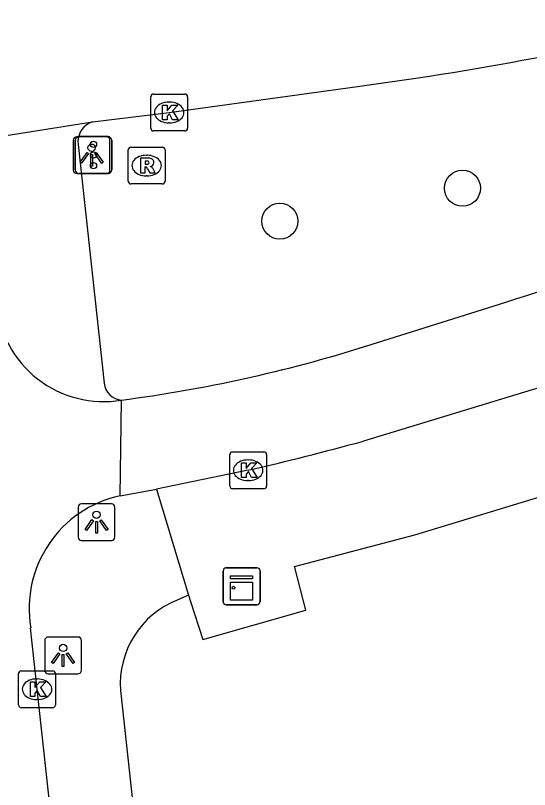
# Model space of a CAD drawing. Extents: x 161243 to 161752, y 384138 to 384885.
# Drawn here: x 161316.25 to 161330.22, y 384831.81 to 384852.81 of the extents above; entities that cross this region are included whole.
import ezdxf

# ---------------------------------------------------------------- set-up
doc = ezdxf.new("R2010")
doc.units = 0
for name, color, linetype in [('IMGEO_Boom', 7, 'Continuous'), ('IMGEO_Fietspad_gesloten', 7, 'Continuous'), ('IMGEO_Kast', 7, 'Continuous'), ('IMGEO_Kolk', 7, 'Continuous'), ('IMGEO_Lichtpunt', 7, 'Continuous'), ('IMGEO_Rijbaan_regionaal_gesloten', 7, 'Continuous'), ('IMGEO_Rioolput', 7, 'Continuous'), ('IMGEO_Verkeersregelinstallatiepaal', 7, 'Continuous'), ('IMGEO_Voetpad_open', 7, 'Continuous')]:
    doc.layers.add(name, color=color, linetype=linetype)

msp = doc.modelspace()

# ---------------------------------------------------------------- linework, layer by layer
at = {"layer": 'IMGEO_Boom'}
for centre in [(161328.395, 384848.124), (161323.437, 384847.232)]:
    msp.add_circle(centre, 0.489, dxfattribs=at)
at = {"layer": 'IMGEO_Fietspad_gesloten'}
for points in [[(161329.568, 384845.025), (161325.763, 384843.835)], [(161335.498, 384844.238), (161325.711, 384841.265)], [(161319.094, 384839.78), (161319.136, 384842.377)], [(161322.576, 384840.473), (161320.089, 384839.962)], [(161319.094, 384839.78), (161320.089, 384839.962)], [(161318.811, 384816.901), (161318.532, 384819.141), (161316.841, 384834.531), (161316.667, 384836.202)]]:
    msp.add_lwpolyline(points, dxfattribs=at)
for centre, radius, start, end in [((161405.235, 384610.443), 246.484, 105.56168, 107.87757), ((161318.65, 384845.265), 2.928, 184.9315, 279.545), ((161314.1, 384881.058), 39.007, 277.4182, 287.3976), ((161302.022, 384928.435), 90.332, 283.15254, 285.20359), ((161319.76, 384836.716), 3.135, 102.2587, 189.4423)]:
    msp.add_arc(centre, radius, start, end, dxfattribs=at)
at = {"layer": 'IMGEO_Kast'}
for p, q in [((161321.897, 384836.898), (161321.897, 384837.739)), ((161321.897, 384837.739), (161321.897, 384836.898)), ((161321.972, 384837.823), (161322.813, 384837.823)), ((161322.813, 384837.823), (161321.972, 384837.823)), ((161322.897, 384837.748), (161322.897, 384836.907)), ((161322.897, 384836.907), (161322.897, 384837.748)), ((161322.822, 384836.823), (161321.981, 384836.823)), ((161321.981, 384836.823), (161322.822, 384836.823))]:
    msp.add_line(p, q, dxfattribs=at)
for points in [[(161322.092, 384837.613), (161322.692, 384837.613), (161322.692, 384837.528), (161322.092, 384837.528), (161322.092, 384837.613)], [(161322.092, 384837.438), (161322.692, 384837.438), (161322.692, 384836.949), (161322.092, 384836.949), (161322.092, 384837.438)]]:
    msp.add_lwpolyline(points, dxfattribs=at)
msp.add_circle((161322.176, 384837.287), 0.0377, dxfattribs=at)
for centre, start, end in [((161321.975, 384837.745), 92.4484, 184.2845), ((161321.975, 384837.745), 92.4484, 184.2845), ((161322.819, 384837.745), 2.4484, 94.2845), ((161322.819, 384837.745), 2.4484, 94.2845), ((161321.975, 384836.901), 182.4484, 274.2845), ((161321.975, 384836.901), 182.4484, 274.2845), ((161322.819, 384836.901), 272.4484, 4.2845), ((161322.819, 384836.901), 272.4484, 4.2845)]:
    msp.add_arc(centre, 0.0779, start, end, dxfattribs=at)
at = {"layer": 'IMGEO_Kolk'}
for p, q in [((161320.004, 384850.68), (161320.856, 384850.68)), ((161319.929, 384849.754), (161319.929, 384850.606)), ((161320.93, 384850.606), (161320.93, 384849.754)), ((161320.417, 384850.46), (161320.442, 384850.46)), ((161320.44, 384849.9), (161320.415, 384849.9)), ((161320.856, 384849.68), (161320.004, 384849.68)), ((161322.075, 384840.047), (161322.075, 384840.899)), ((161322.15, 384840.973), (161323.002, 384840.973)), ((161323.076, 384840.899), (161323.076, 384840.047)), ((161322.563, 384840.753), (161322.588, 384840.753)), ((161322.586, 384840.193), (161322.561, 384840.193)), ((161323.002, 384839.973), (161322.15, 384839.973)), ((161316.34, 384834.105), (161316.34, 384834.957)), ((161316.415, 384835.031), (161317.267, 384835.031)), ((161317.341, 384834.957), (161317.341, 384834.105)), ((161316.828, 384834.811), (161316.853, 384834.811)), ((161316.851, 384834.251), (161316.826, 384834.251)), ((161317.267, 384834.031), (161316.415, 384834.031))]:
    msp.add_line(p, q, dxfattribs=at)
for points in [[(161320.004, 384850.68), (161320.856, 384850.68)], [(161319.929, 384849.754), (161319.929, 384850.606)], [(161320.93, 384850.606), (161320.93, 384849.754)], [(161320.25, 384850.38), (161320.373, 384850.38), (161320.373, 384850.229), (161320.503, 384850.38), (161320.667, 384850.38), (161320.521, 384850.229), (161320.674, 384849.98), (161320.522, 384849.98), (161320.437, 384850.144), (161320.373, 384850.077), (161320.373, 384849.98), (161320.25, 384849.98), (161320.25, 384850.38)], [(161320.856, 384849.68), (161320.004, 384849.68)], [(161322.075, 384840.047), (161322.075, 384840.899)], [(161322.15, 384840.973), (161323.002, 384840.973)], [(161323.076, 384840.899), (161323.076, 384840.047)], [(161322.396, 384840.673), (161322.519, 384840.673), (161322.519, 384840.522), (161322.649, 384840.673), (161322.813, 384840.673), (161322.667, 384840.522), (161322.82, 384840.273), (161322.668, 384840.273), (161322.583, 384840.437), (161322.519, 384840.37), (161322.519, 384840.273), (161322.396, 384840.273), (161322.396, 384840.673)], [(161323.002, 384839.973), (161322.15, 384839.973)], [(161316.34, 384834.105), (161316.34, 384834.957)], [(161316.415, 384835.031), (161317.267, 384835.031)], [(161317.341, 384834.957), (161317.341, 384834.105)], [(161316.661, 384834.731), (161316.784, 384834.731), (161316.784, 384834.58), (161316.914, 384834.731), (161317.078, 384834.731), (161316.932, 384834.58), (161317.085, 384834.331), (161316.933, 384834.331), (161316.848, 384834.495), (161316.784, 384834.428), (161316.784, 384834.331), (161316.661, 384834.331), (161316.661, 384834.731)], [(161317.267, 384834.031), (161316.415, 384834.031)]]:
    msp.add_lwpolyline(points, dxfattribs=at)
for centre, start, end in [((161320.006, 384850.604), 91.552, 178.448), ((161320.006, 384850.604), 91.552, 178.448), ((161320.854, 384850.604), 1.552, 88.448), ((161320.854, 384850.604), 1.552, 88.448), ((161320.006, 384849.756), 181.552, 268.448), ((161320.006, 384849.756), 181.552, 268.448), ((161320.854, 384849.756), 271.552, 358.448), ((161320.854, 384849.756), 271.552, 358.448), ((161322.152, 384840.897), 91.552, 178.448), ((161322.152, 384840.897), 91.552, 178.448), ((161323, 384840.897), 1.552, 88.448), ((161323, 384840.897), 1.552, 88.448), ((161322.152, 384840.049), 181.552, 268.448), ((161322.152, 384840.049), 181.552, 268.448), ((161323, 384840.049), 271.552, 358.448), ((161323, 384840.049), 271.552, 358.448), ((161316.417, 384834.955), 91.552, 178.448), ((161316.417, 384834.955), 91.552, 178.448), ((161317.265, 384834.955), 1.552, 88.448), ((161317.265, 384834.955), 1.552, 88.448), ((161316.417, 384834.107), 181.552, 268.448), ((161316.417, 384834.107), 181.552, 268.448), ((161317.265, 384834.107), 271.552, 358.448), ((161317.265, 384834.107), 271.552, 358.448)]:
    msp.add_arc(centre, 0.0765, start, end, dxfattribs=at)
for centre, major_axis, ratio, start_param, end_param in [((161320.416, 384850.18), (-0.387, 0.002), 0.722429, 4.712389, 7.853982), ((161320.441, 384850.18), (-0.39, 0.002), 0.717154, 1.570796, 4.712389), ((161322.562, 384840.473), (-0.387, 0.002), 0.722429, 4.712389, 7.853982), ((161322.587, 384840.473), (-0.39, 0.002), 0.717154, 1.570796, 4.712389), ((161316.827, 384834.531), (-0.387, 0.002), 0.722429, 4.712389, 7.853982), ((161316.852, 384834.531), (-0.39, 0.002), 0.717154, 1.570796, 4.712389)]:
    msp.add_ellipse(centre, major_axis=major_axis, ratio=ratio, start_param=start_param, end_param=end_param, dxfattribs=at)
at = {"layer": 'IMGEO_Lichtpunt'}
for p, q in [((161317.824, 384849.427), (161317.824, 384848.62)), ((161317.824, 384849.427), (161317.824, 384848.62)), ((161318.726, 384849.522), (161317.918, 384849.522)), ((161318.726, 384849.522), (161317.918, 384849.522)), ((161318.82, 384848.62), (161318.82, 384849.427)), ((161318.82, 384848.62), (161318.82, 384849.427)), ((161317.918, 384848.526), (161318.726, 384848.526)), ((161317.918, 384848.526), (161318.726, 384848.526)), ((161318.86, 384839.564), (161318.052, 384839.564)), ((161318.86, 384839.564), (161318.052, 384839.564)), ((161317.958, 384839.469), (161317.958, 384838.662)), ((161317.958, 384839.469), (161317.958, 384838.662)), ((161318.954, 384838.662), (161318.954, 384839.469)), ((161318.954, 384838.662), (161318.954, 384839.469)), ((161318.052, 384838.568), (161318.86, 384838.568)), ((161318.052, 384838.568), (161318.86, 384838.568)), ((161317.049, 384835.854), (161317.049, 384835.047)), ((161317.049, 384835.854), (161317.049, 384835.047)), ((161317.951, 384835.949), (161317.143, 384835.949)), ((161317.951, 384835.949), (161317.143, 384835.949)), ((161318.045, 384835.047), (161318.045, 384835.854)), ((161318.045, 384835.047), (161318.045, 384835.854)), ((161317.143, 384834.953), (161317.951, 384834.953)), ((161317.143, 384834.953), (161317.951, 384834.953))]:
    msp.add_line(p, q, dxfattribs=at)
for points in [[(161318.198, 384849.091), (161318.237, 384849.063), (161318.049, 384848.801), (161318.011, 384848.828), (161318.198, 384849.091)], [(161318.3, 384849.043), (161318.347, 384849.043), (161318.347, 384848.721), (161318.3, 384848.721), (161318.3, 384849.043)], [(161318.41, 384849.063), (161318.448, 384849.09), (161318.635, 384848.828), (161318.596, 384848.8), (161318.41, 384849.063)], [(161318.332, 384839.133), (161318.371, 384839.105), (161318.183, 384838.843), (161318.145, 384838.87), (161318.332, 384839.133)], [(161318.544, 384839.105), (161318.582, 384839.132), (161318.769, 384838.87), (161318.73, 384838.842), (161318.544, 384839.105)], [(161318.434, 384839.085), (161318.481, 384839.085), (161318.481, 384838.763), (161318.434, 384838.763), (161318.434, 384839.085)], [(161317.423, 384835.518), (161317.462, 384835.49), (161317.274, 384835.228), (161317.236, 384835.255), (161317.423, 384835.518)], [(161317.525, 384835.47), (161317.572, 384835.47), (161317.572, 384835.148), (161317.525, 384835.148), (161317.525, 384835.47)], [(161317.635, 384835.49), (161317.673, 384835.517), (161317.86, 384835.255), (161317.821, 384835.227), (161317.635, 384835.49)]]:
    msp.add_lwpolyline(points, dxfattribs=at)
for centre in [(161318.323, 384849.225), (161318.457, 384839.267), (161317.548, 384835.652)]:
    msp.add_circle(centre, 0.0994, dxfattribs=at)
for centre, start, end in [((161317.918, 384849.427), 90, 180), ((161317.918, 384849.427), 90, 180), ((161318.726, 384849.427), 0, 90), ((161318.726, 384849.427), 0, 90), ((161317.918, 384848.62), 180, 270), ((161317.918, 384848.62), 180, 270), ((161318.726, 384848.62), 270, 0), ((161318.726, 384848.62), 270, 360), ((161318.052, 384839.469), 90, 180), ((161318.052, 384839.469), 90, 180), ((161318.86, 384839.469), 0, 90), ((161318.86, 384839.469), 0, 90), ((161318.052, 384838.662), 180, 270), ((161318.052, 384838.662), 180, 270), ((161318.86, 384838.662), 270, 0), ((161318.86, 384838.662), 270, 360), ((161317.143, 384835.854), 90, 180), ((161317.143, 384835.854), 90, 180), ((161317.951, 384835.854), 0, 90), ((161317.951, 384835.854), 0, 90), ((161317.143, 384835.047), 180, 270), ((161317.143, 384835.047), 180, 270), ((161317.951, 384835.047), 270, 0), ((161317.951, 384835.047), 270, 360)]:
    msp.add_arc(centre, 0.0946, start, end, dxfattribs=at)
at = {"layer": 'IMGEO_Rijbaan_regionaal_gesloten'}
for points in [[(161318.348, 384849.926), (161320.43, 384850.18), (161325.611, 384850.896)], [(161315.247, 384849.439), (161318.348, 384849.926)]]:
    msp.add_lwpolyline(points, dxfattribs=at)
msp.add_arc((161313.612, 384940.814), 90.715, 277.60056, 284.0479, dxfattribs=at)
at = {"layer": 'IMGEO_Rioolput'}
for p, q in [((161319.392, 384849.24), (161320.244, 384849.24)), ((161319.317, 384848.314), (161319.317, 384849.166)), ((161319.805, 384849.02), (161319.83, 384849.02)), ((161320.318, 384849.166), (161320.318, 384848.314)), ((161319.828, 384848.46), (161319.803, 384848.46)), ((161320.244, 384848.24), (161319.392, 384848.24))]:
    msp.add_line(p, q, dxfattribs=at)
for points in [[(161319.392, 384849.24), (161320.244, 384849.24)], [(161319.317, 384848.314), (161319.317, 384849.166)], [(161320.318, 384849.166), (161320.318, 384848.314)], [(161319.906, 384848.938), (161319.654, 384848.94), (161319.654, 384848.54)], [(161319.832, 384848.859), (161319.778, 384848.859), (161319.778, 384848.778)], [(161319.654, 384848.54), (161319.778, 384848.54), (161319.778, 384848.702), (161319.789, 384848.702)], [(161319.778, 384848.778), (161319.83, 384848.778)], [(161319.836, 384848.673), (161319.907, 384848.54), (161320.047, 384848.54), (161319.982, 384848.666)], [(161320.244, 384848.24), (161319.392, 384848.24)]]:
    msp.add_lwpolyline(points, dxfattribs=at)
for centre, radius, start, end in [((161319.394, 384849.164), 0.0765, 91.552, 178.448), ((161319.394, 384849.164), 0.0765, 91.552, 178.448), ((161320.242, 384849.164), 0.0765, 1.552, 88.448), ((161320.242, 384849.164), 0.0765, 1.552, 88.448), ((161319.838, 384848.763), 0.0964, 77.0061, 93.1865), ((161319.852, 384848.82), 0.0378, 276.6634, 79.6772), ((161319.905, 384848.828), 0.109, 350.3612, 89.416), ((161319.903, 384848.828), 0.112, 277.5842, 350.9817), ((161319.788, 384848.649), 0.0533, 26.0293, 88.6989), ((161319.814, 384848.967), 0.19, 274.7715, 282.9687), ((161319.887, 384848.613), 0.108, 29.5134, 73.7905), ((161319.394, 384848.316), 0.0765, 181.552, 268.448), ((161319.394, 384848.316), 0.0765, 181.552, 268.448), ((161320.242, 384848.316), 0.0765, 271.552, 358.448), ((161320.242, 384848.316), 0.0765, 271.552, 358.448)]:
    msp.add_arc(centre, radius, start, end, dxfattribs=at)
for centre, major_axis, ratio, start_param, end_param in [((161319.804, 384848.74), (-0.387, 0.002), 0.722429, 4.712389, 7.853982), ((161319.829, 384848.74), (-0.39, 0.002), 0.717154, 1.570796, 4.712389)]:
    msp.add_ellipse(centre, major_axis=major_axis, ratio=ratio, start_param=start_param, end_param=end_param, dxfattribs=at)
at = {"layer": 'IMGEO_Verkeersregelinstallatiepaal'}
for p, q in [((161317.879, 384848.625), (161317.879, 384849.425)), ((161317.879, 384849.425), (161317.879, 384848.625)), ((161317.979, 384849.525), (161318.769, 384849.525)), ((161318.769, 384849.525), (161317.979, 384849.525)), ((161318.869, 384849.425), (161318.869, 384848.625)), ((161318.869, 384848.625), (161318.869, 384849.425)), ((161318.769, 384848.525), (161317.979, 384848.525)), ((161317.979, 384848.525), (161318.769, 384848.525))]:
    msp.add_line(p, q, dxfattribs=at)
for centre in [(161318.374, 384849.315), (161318.374, 384849.025), (161318.374, 384848.735)]:
    msp.add_circle(centre, 0.085, dxfattribs=at)
for centre, start, end in [((161317.979, 384849.425), 90, 180), ((161317.979, 384849.425), 90, 180), ((161318.769, 384849.425), 0, 90), ((161318.769, 384849.425), 360, 90), ((161317.979, 384848.625), 180, 270), ((161317.979, 384848.625), 180, 270), ((161318.769, 384848.625), 270, 0), ((161318.769, 384848.625), 270, 0)]:
    msp.add_arc(centre, 0.1, start, end, dxfattribs=at)
at = {"layer": 'IMGEO_Voetpad_open'}
for points in [[(161317.955, 384849.311), (161318.662, 384842.838)], [(161320.957, 384837.083), (161321.012, 384836.913), (161321.348, 384835.881), (161324.145, 384836.681), (161323.843, 384837.835), (161323.836, 384837.861), (161327.107, 384838.719), (161330.912, 384839.876), (161341.438, 384843.03)], [(161320.089, 384839.962), (161320.957, 384837.083)], [(161320.957, 384837.083), (161320.648, 384836.952)], [(161319.106, 384834.496), (161320.698, 384819.875)]]:
    msp.add_lwpolyline(points, dxfattribs=at)
for centre, radius, start, end in [((161318.522, 384849.382), 0.572, 118.331, 187.1105), ((161318.515, 384849.395), 0.556, 107.4813, 118.3444), ((161319.173, 384842.889), 0.513, 185.675, 265.9181), ((161321.557, 384834.669), 2.457, 111.7153, 184.0394)]:
    msp.add_arc(centre, radius, start, end, dxfattribs=at)

doc.saveas('drawing.dxf')
